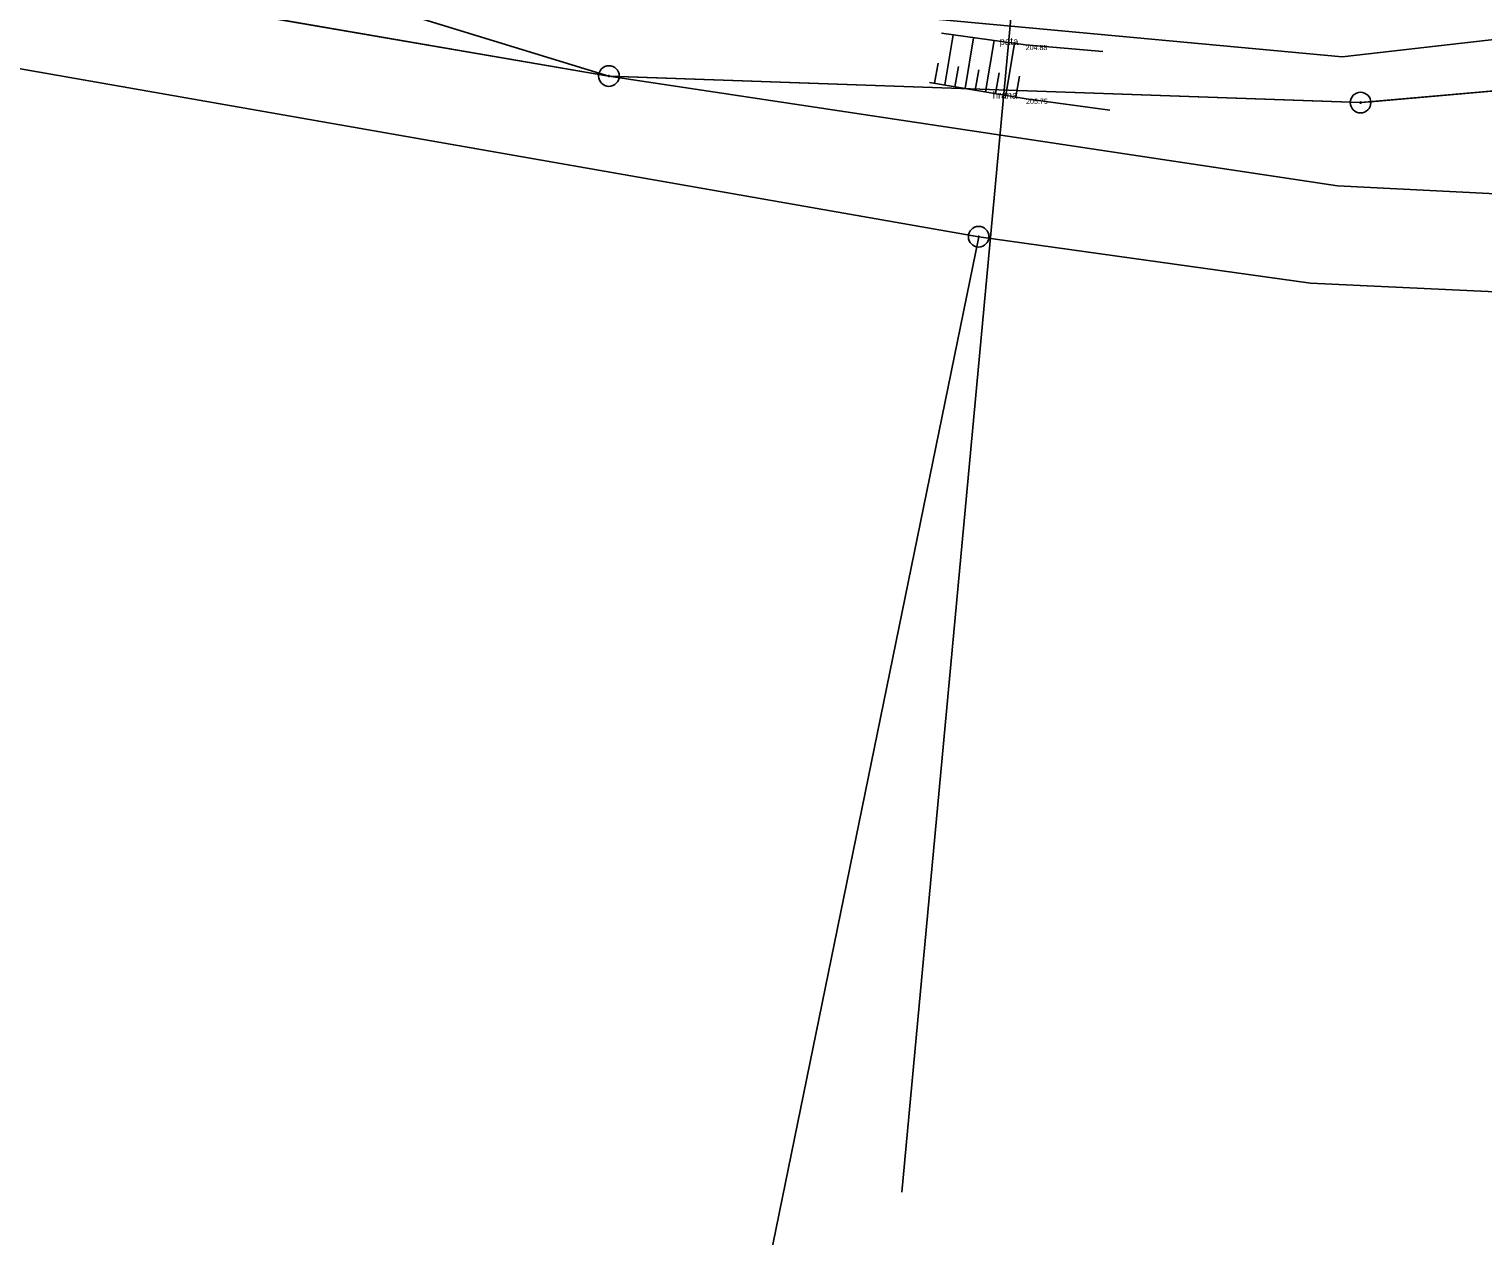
# Model space of a CAD drawing. Extents: x -537341 to -532984, y -1143469 to -1141314.
# Drawn here: x -535152.1 to -535081.5, y -1142882.2 to -1142823.6 of the extents above; entities that cross this region are included whole.
import ezdxf

# ---------------------------------------------------------------- set-up
doc = ezdxf.new("R2010")
doc.units = 0
for name, color, linetype in [('Hranice parcel', 7, 'Continuous'), ('u_obec_Horní_Moš', 7, 'Continuous'), ('u_osa_toku', 7, 'Continuous'), ('u_pozemkový_úřad', 7, 'Continuous'), ('u_pricne', 7, 'Continuous'), ('Značky bodu BP', 7, 'Continuous'), ('ˇ1', 7, 'Continuous'), ('ˇ12', 7, 'Continuous'), ('ˇ13', 7, 'Continuous'), ('ˇ18', 7, 'Continuous'), ('ˇ3', 7, 'Continuous')]:
    doc.layers.add(name, color=color, linetype=linetype)

msp = doc.modelspace()

# ---------------------------------------------------------------- linework, layer by layer
at = {"layer": 'Hranice parcel'}
for points in [[(-535405.82, -1142867.75), (-535312.5, -1142806.96), (-535286.28, -1142782.06), (-535276.92, -1142778.23), (-535253.61, -1142777.35), (-535211.35, -1142788.27), (-535160.74, -1142814.65), (-535123.95, -1142825.93)], [(-535123.95, -1142825.93), (-535162.05, -1142819.37), (-535213.73, -1142796.84), (-535250.05, -1142784.79), (-535271.96, -1142788.49), (-535310.42, -1142811.28), (-535403.84, -1142870.01)], [(-535317.18, -1142821.42), (-535308.33, -1142815.6), (-535270.05, -1142792.45), (-535247.44, -1142790.19), (-535214.77, -1142800.59), (-535163.25, -1142823.7), (-535106, -1142833.73)], [(-534930.82, -1142842.88), (-534940.81, -1142840.41), (-534969.05, -1142830.74), (-535058.78, -1142824.7), (-535087.46, -1142827.22), (-535123.95, -1142825.93)], [(-535123.95, -1142825.93), (-535088.58, -1142831.26), (-534970.18, -1142837.24), (-534941.27, -1142843.1), (-534930.82, -1142842.88)], [(-535106, -1142833.73), (-535147.45, -1143036.54), (-535188.9, -1143239.35), (-535197.747, -1143282.636)], [(-534875.86, -1142864.76), (-534970.93, -1142841.57), (-535089.89, -1142835.98), (-535106, -1142833.73)]]:
    msp.add_lwpolyline(points, dxfattribs=at)
at = {"layer": 'u_obec_Horní_Moš'}
for p, q in [((-535123.95, -1142825.93), (-535123.45, -1142825.948)), ((-535123.45, -1142825.948), (-535087.96, -1142827.202))]:
    msp.add_line(p, q, dxfattribs=at)
for points in [[(-535405.82, -1142867.75), (-535312.5, -1142806.96), (-535286.28, -1142782.06), (-535276.92, -1142778.23), (-535253.61, -1142777.35), (-535211.35, -1142788.27), (-535160.74, -1142814.65), (-535123.95, -1142825.93)], [(-535086.962, -1142827.176), (-535059.278, -1142824.744), (-535058.78, -1142824.7), (-535058.281, -1142824.734)], [(-535087.96, -1142827.202), (-535087.46, -1142827.22), (-535086.962, -1142827.176)]]:
    msp.add_lwpolyline(points, dxfattribs=at)
at = {"layer": 'u_osa_toku'}
msp.add_lwpolyline([(-535260.582, -1142774.976), (-535252.427, -1142775.194), (-535238.285, -1142777.932), (-535206.255, -1142787.029), (-535160.007, -1142812.372), (-535126.471, -1142821.884), (-535109.48, -1142823.039), (-535088.356, -1142825.002), (-535065.679, -1142822.408), (-535055.402, -1142821.914), (-535044.659, -1142821.993), (-534991.553, -1142827.025), (-534966.505, -1142828.778), (-534955.891, -1142830.192), (-534942.11, -1142833.833), (-534919.335, -1142841.154), (-534875.463, -1142853.452), (-534792.866, -1142883.369), (-534735.912, -1142905.174), (-534690.752, -1142922.463), (-534647.384, -1142937.62), (-534638.575, -1142939.364), (-534623.017, -1142940.808), (-534607.282, -1142942.643)], dxfattribs=at)
at = {"layer": 'u_pozemkový_úřad'}
for p, q in [((-535123.95, -1142825.93), (-535162.05, -1142819.37)), ((-535123.45, -1142825.948), (-535123.95, -1142825.93)), ((-535088.58, -1142831.26), (-535123.95, -1142825.93)), ((-535087.96, -1142827.202), (-535123.45, -1142825.948)), ((-534970.18, -1142837.24), (-535088.58, -1142831.26))]:
    msp.add_line(p, q, dxfattribs=at)
for points in [[(-535403.84, -1142870.01), (-535310.42, -1142811.28), (-535271.96, -1142788.49), (-535250.05, -1142784.79), (-535213.73, -1142796.84), (-535162.05, -1142819.37), (-535123.95, -1142825.93)], [(-535123.95, -1142825.93), (-535160.74, -1142814.65), (-535211.35, -1142788.27)], [(-535317.18, -1142821.42), (-535308.33, -1142815.6), (-535270.05, -1142792.45), (-535247.44, -1142790.19), (-535214.77, -1142800.59), (-535163.25, -1142823.7), (-535106, -1142833.73)], [(-535058.281, -1142824.734), (-535058.78, -1142824.7), (-535059.278, -1142824.744), (-535086.962, -1142827.176), (-535087.46, -1142827.22), (-535087.96, -1142827.202)], [(-535123.95, -1142825.93), (-535088.58, -1142831.26), (-534970.18, -1142837.24), (-534941.27, -1142843.1), (-534930.82, -1142842.88)], [(-535106, -1142833.73), (-535089.89, -1142835.98), (-534970.93, -1142841.57), (-534875.86, -1142864.76)]]:
    msp.add_lwpolyline(points, dxfattribs=at)
at = {"layer": 'u_pricne'}
msp.add_line((-535100.247, -1142778.083), (-535109.733, -1142880.122), dxfattribs=at)
at = {"layer": 'Značky bodu BP'}
for centre, radius in [((-535123.95, -1142825.93), 0.5), ((-535123.95, -1142825.93), 0.0303), ((-535087.46, -1142827.22), 0.5), ((-535087.46, -1142827.22), 0.0303), ((-535106, -1142833.73), 0.5), ((-535106, -1142833.73), 0.0303)]:
    msp.add_circle(centre, radius, dxfattribs=at)
at = {"layer": 'ˇ1'}
for p, q in [((-535103.72, -1142824.42), (-535103.72, -1142824.42)), ((-535103.72, -1142824.42), (-535103.72, -1142824.42)), ((-535103.7, -1142827.03), (-535103.7, -1142827.03)), ((-535103.7, -1142827.03), (-535103.7, -1142827.03))]:
    msp.add_line(p, q, dxfattribs=at)
at = {"layer": 'ˇ12'}
for p, q in [((-535103.72, -1142824.42), (-535107.81, -1142823.85)), ((-535103.72, -1142824.42), (-535099.98, -1142824.74)), ((-535103.7, -1142827.03), (-535108.38, -1142826.24)), ((-535103.7, -1142827.03), (-535099.64, -1142827.59))]:
    msp.add_line(p, q, dxfattribs=at)
at = {"layer": 'ˇ13'}
for p, q in [((-535107.644, -1142826.364), (-535107.234, -1142823.93)), ((-535106.658, -1142826.531), (-535106.243, -1142824.068)), ((-535105.672, -1142826.697), (-535105.252, -1142824.207)), ((-535104.686, -1142826.864), (-535104.261, -1142824.345)), ((-535108.137, -1142826.281), (-535107.974, -1142825.313)), ((-535107.151, -1142826.447), (-535106.986, -1142825.468)), ((-535106.165, -1142826.614), (-535105.998, -1142825.623)), ((-535105.179, -1142826.78), (-535105.01, -1142825.778)), ((-535104.193, -1142826.947), (-535104.022, -1142825.934))]:
    msp.add_line(p, q, dxfattribs=at)

# ---------------------------------------------------------------- texts
at = {"layer": 'ˇ18'}
for s, p in [('pata', (-535104.987, -1142824.42)), ('hrana', (-535105.32, -1142827.03))]:
    msp.add_text(s, height=0.35, dxfattribs=at).set_placement(p)
at = {"layer": 'ˇ3'}
for s, p in [('204.88 ', (-535103.72, -1142824.67)), ('205.75 ', (-535103.7, -1142827.28))]:
    msp.add_text(s, height=0.25, dxfattribs=at).set_placement(p)

doc.saveas('drawing.dxf')
